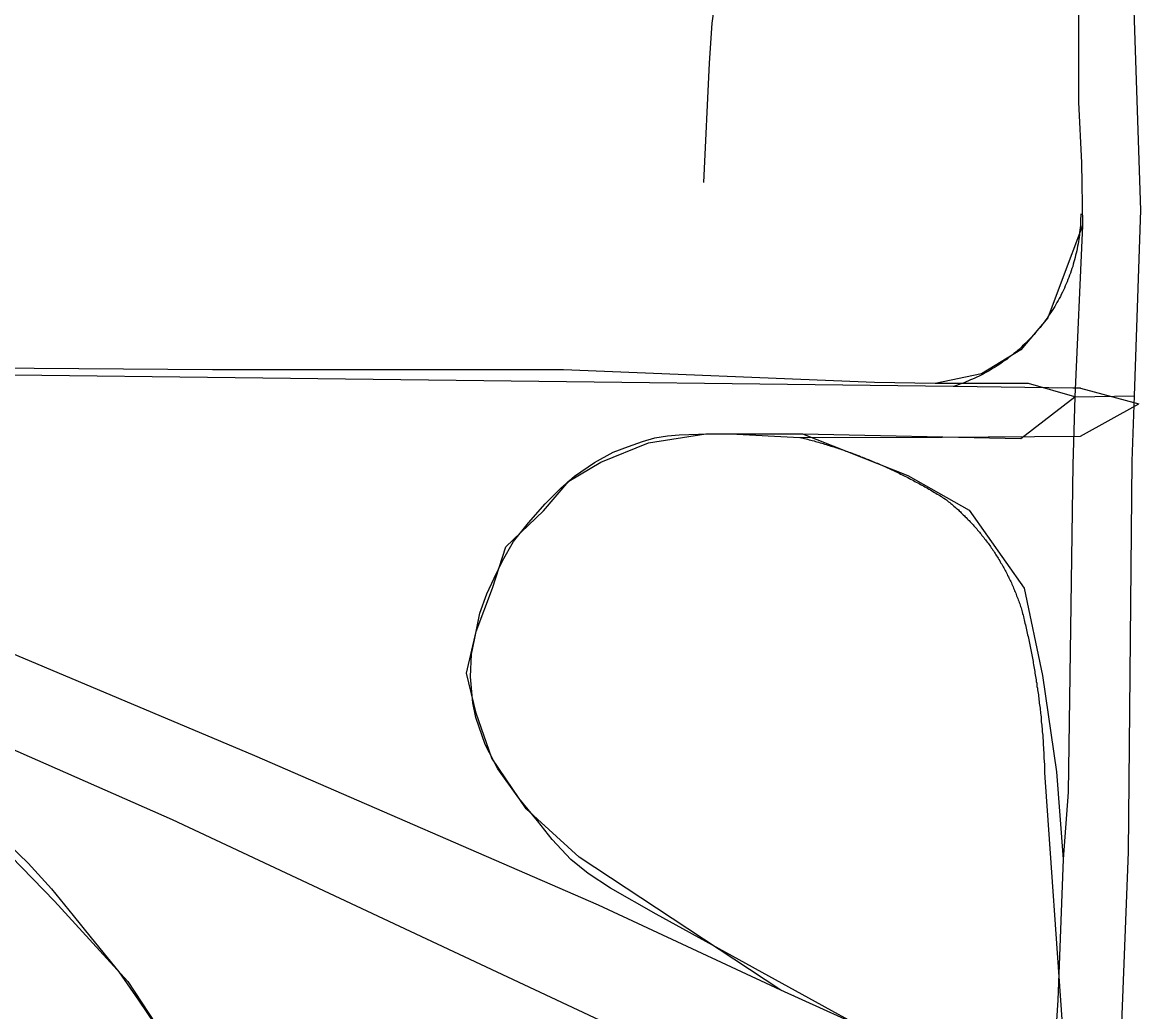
# Model space of a CAD drawing. Extents: x 1268485 to 1426702, y 514839 to 616766.
# Drawn here: x 1346418 to 1347162, y 565496 to 566152 of the extents above; entities that cross this region are included whole.
import ezdxf

# ---------------------------------------------------------------- set-up
doc = ezdxf.new("R2010")
doc.units = 0
for name, color, linetype in [('Old_Level_27', 7, 'Continuous'), ('Old_Level_28', 7, 'Continuous'), ('Old_Level_31', 7, 'Continuous'), ('Old_Level_35', 7, 'Continuous'), ('Old_Level_47', 7, 'Continuous')]:
    doc.layers.add(name, color=color, linetype=linetype)

msp = doc.modelspace()

# ---------------------------------------------------------------- linework, layer by layer
at = {"layer": 'Old_Level_27'}
msp.add_line((1347100.605, 565429.377), (1346921.763, 565509.961), dxfattribs=at)
for points in [[(1346921.763, 565509.961), (1346800.615, 565566.29), (1346572.722, 565665.348), (1346180.546, 565830.476), (1345850.917, 565960.46), (1345640.436, 566036.634), (1345579.946, 566053.643)], [(1345997.865, 565840.2), (1346236.487, 565746.988), (1346517.851, 565623.219), (1346862.321, 565461.717), (1346997.997, 565398.236), (1347045.448, 565376.034), (1347101.493, 565350.168)]]:
    msp.add_lwpolyline(points, dxfattribs=at)
at = {"layer": 'Old_Level_28'}
msp.add_line((1347121.719, 566017.052), (1347116.612, 565903.343), dxfattribs=at)
for points in [[(1347150.241, 566942.649), (1347123.87, 566787.929), (1347118.487, 566682.848), (1347112.01, 566512.184), (1347119.406, 566392.792), (1347119.166, 566098.819), (1347121.08, 566058.574), (1347121.719, 566017.052)], [(1347156.187, 565903.982), (1347160.552, 566027.262), (1347148.713, 566378.245), (1347148.713, 566477.619), (1347155.19, 566667.725), (1347161.666, 566795.183), (1347150.241, 566942.649)], [(1347116.612, 565903.343), (1347115.335, 565858.626), (1347112.289, 565641.353), (1347109.023, 565596.796)], [(1347144.998, 565415.395), (1347148.623, 565504.878), (1347152.249, 565601.616), (1347154.796, 565860.753), (1347156.187, 565903.982)], [(1347109.023, 565596.796), (1347105.531, 565503.324), (1347100.605, 565429.377)]]:
    msp.add_lwpolyline(points, dxfattribs=at)
at = {"layer": 'Old_Level_31'}
msp.add_line((1346930.035, 565507.292), (1346930.035, 565507.292), dxfattribs=at)
at = {"layer": 'Old_Level_35'}
for p, q in [((1347120.42, 565909.046), (1347159.175, 565898.793)), ((1347096.736, 565650.988), (1347108.629, 565484.383))]:
    msp.add_line(p, q, dxfattribs=at)
for points in [[(1346954.635, 566383.997), (1346953.712, 566381.639), (1346893.735, 566228.004), (1346885.328, 566202.27), (1346879.996, 566180.227), (1346875.793, 566151.212), (1346874.05, 566124.606), (1346870.359, 566045.559)], [(1347036.041, 565910.327), (1346302.877, 565919.042), (1346254.28, 565920.734), (1346212.142, 565921.862), (1346172.464, 565924.065), (1346130.838, 565927.706), (1346088.495, 565932.678), (1346015.702, 565945.135), (1345578.838, 566054.274)], [(1347120.625, 566024.695), (1347120.625, 566023.106), (1347120.522, 566021.619), (1347120.522, 566020.082), (1347120.42, 566018.492), (1347120.42, 566017.006), (1347120.215, 566015.416), (1347120.01, 566013.93), (1347119.907, 566012.392), (1347119.702, 566010.854), (1347119.497, 566009.367), (1347119.395, 566007.829), (1347119.087, 566006.291), (1347118.882, 566004.805), (1347118.472, 566003.318), (1347118.267, 566001.729), (1347117.959, 566000.242), (1347117.652, 565998.756), (1347117.241, 565997.269), (1347116.831, 565995.731), (1347116.524, 565994.296), (1347116.114, 565992.81), (1347115.601, 565991.323), (1347115.293, 565989.887), (1347114.781, 565988.401), (1347114.268, 565986.914), (1347113.756, 565985.479), (1347113.243, 565984.043), (1347112.73, 565982.608), (1347112.115, 565981.173), (1347111.603, 565979.737), (1347110.987, 565978.302), (1347110.372, 565976.918), (1347109.757, 565975.483), (1347109.142, 565974.15), (1347108.527, 565972.765), (1347107.707, 565971.33), (1347107.091, 565969.997), (1347106.374, 565968.613), (1347105.656, 565967.229), (1347104.836, 565965.948), (1347104.118, 565964.563), (1347103.4, 565963.23), (1347102.478, 565961.949), (1347101.76, 565960.616), (1347100.837, 565959.386), (1347100.017, 565958.053), (1347099.094, 565956.823), (1347098.274, 565955.541), (1347097.351, 565954.311), (1347096.531, 565953.08), (1347095.506, 565951.85), (1347094.583, 565950.62), (1347093.66, 565949.441), (1347092.635, 565948.262), (1347091.61, 565947.083), (1347090.585, 565945.955), (1347089.662, 565944.776), (1347088.637, 565943.648), (1347087.611, 565942.52), (1347086.484, 565941.392), (1347085.356, 565940.316), (1347084.331, 565939.239), (1347083.203, 565938.112), (1347082.075, 565937.138), (1347081.05, 565936.061), (1347079.922, 565935.087), (1347078.589, 565934.011), (1347077.461, 565932.985), (1347076.334, 565932.063), (1347075.103, 565931.089), (1347073.873, 565930.115), (1347072.745, 565929.192), (1347071.515, 565928.269), (1347070.285, 565927.398), (1347068.952, 565926.526), (1347067.721, 565925.603), (1347066.389, 565924.732), (1347065.158, 565923.963), (1347063.825, 565923.143), (1347062.493, 565922.323), (1347061.262, 565921.502), (1347059.827, 565920.734), (1347058.494, 565920.016), (1347057.264, 565919.247), (1347055.828, 565918.478), (1347054.496, 565917.811), (1347053.163, 565917.145), (1347051.727, 565916.428), (1347050.394, 565915.813), (1347048.857, 565915.197), (1347047.524, 565914.582), (1347046.088, 565914.018), (1347044.653, 565913.352), (1347043.218, 565912.788), (1347041.782, 565912.327), (1347040.347, 565911.762), (1347038.912, 565911.25), (1347037.476, 565910.737), (1347036.041, 565910.327)], [(1347120.42, 565909.046), (1347115.293, 565909.148), (1347036.041, 565910.327)], [(1347120.42, 565877.263), (1347120.42, 565877.263), (1347159.175, 565898.793)], [(1347103.093, 565415.126), (1346838.986, 565560.508), (1346808.741, 565577.579), (1346793.874, 565587.319), (1346782.391, 565596.7), (1346769.883, 565609.875), (1346760.246, 565622.229), (1346747.738, 565637.3), (1346733.897, 565656.729), (1346725.592, 565672.826), (1346719.338, 565690.87), (1346717.287, 565700.559), (1346715.852, 565717.732), (1346716.467, 565732.752), (1346718.415, 565742.339), (1346722.004, 565759.921), (1346726.617, 565772.789), (1346731.538, 565783.195), (1346737.075, 565794.575), (1346744.252, 565807.443), (1346754.299, 565819.951), (1346765.372, 565832.459), (1346775.727, 565842.814), (1346784.75, 565850.862), (1346797.975, 565859.884), (1346810.381, 565866.703), (1346820.531, 565870.547), (1346829.861, 565873.725), (1346838.166, 565876.135), (1346846.47, 565877.519), (1346854.16, 565878.288), (1346866.975, 565878.646), (1346888.301, 565878.852), (1346934.335, 565876.545)], [(1346934.335, 565876.545), (1347028.761, 565876.648), (1347120.42, 565877.263)], [(1346934.335, 565876.545), (1346935.36, 565876.288), (1346936.386, 565876.083), (1346937.411, 565875.827), (1346938.539, 565875.52), (1346939.461, 565875.263), (1346940.487, 565875.007), (1346941.512, 565874.7), (1346942.537, 565874.443), (1346943.665, 565874.135), (1346944.588, 565873.879), (1346945.613, 565873.572), (1346946.638, 565873.315), (1346947.663, 565873.008), (1346948.791, 565872.7), (1346949.714, 565872.392), (1346950.739, 565872.085), (1346951.764, 565871.726), (1346952.79, 565871.419), (1346953.712, 565871.111), (1346954.738, 565870.804), (1346955.865, 565870.496), (1346956.891, 565870.188), (1346957.916, 565869.881), (1346958.839, 565869.522), (1346959.864, 565869.163), (1346960.889, 565868.856), (1346961.915, 565868.496), (1346962.837, 565868.189), (1346963.863, 565867.83), (1346964.888, 565867.42), (1346965.913, 565867.113), (1346966.836, 565866.753), (1346967.861, 565866.395), (1346968.886, 565865.985), (1346969.912, 565865.677), (1346970.834, 565865.318), (1346971.86, 565864.96), (1346972.885, 565864.55), (1346973.91, 565864.19), (1346974.833, 565863.729), (1346975.858, 565863.37), (1346976.883, 565863.012), (1346977.909, 565862.602), (1346978.831, 565862.191), (1346979.754, 565861.832), (1346980.779, 565861.422), (1346981.702, 565861.012), (1346982.727, 565860.602), (1346983.753, 565860.192), (1346984.778, 565859.731), (1346985.701, 565859.372), (1346986.623, 565858.961), (1346987.649, 565858.501), (1346988.674, 565858.039), (1346989.597, 565857.629), (1346990.622, 565857.168), (1346991.545, 565856.758), (1346992.467, 565856.296), (1346993.493, 565855.886), (1346994.415, 565855.425), (1346995.338, 565855.015), (1346996.363, 565854.553), (1346997.389, 565854.04), (1346998.209, 565853.63), (1346999.234, 565853.169), (1347000.259, 565852.707), (1347001.079, 565852.246), (1347002.105, 565851.734), (1347003.027, 565851.272), (1347003.95, 565850.811), (1347004.975, 565850.298), (1347005.898, 565849.837), (1347006.923, 565849.376), (1347007.744, 565848.863), (1347008.769, 565848.35), (1347009.589, 565847.889), (1347010.614, 565847.376), (1347011.537, 565846.863), (1347012.46, 565846.351), (1347013.383, 565845.89), (1347014.408, 565845.325), (1347015.228, 565844.813), (1347016.253, 565844.3), (1347017.176, 565843.788), (1347017.996, 565843.275), (1347019.022, 565842.762), (1347019.842, 565842.199), (1347020.867, 565841.686), (1347021.79, 565841.122), (1347022.61, 565840.609), (1347023.635, 565840.046), (1347024.455, 565839.482), (1347025.378, 565838.918), (1347026.403, 565838.456), (1347027.224, 565837.893), (1347028.146, 565837.328), (1347028.967, 565836.765), (1347029.889, 565836.201), (1347030.915, 565835.637)], [(1347030.915, 565835.637), (1347031.632, 565835.073), (1347032.247, 565834.458), (1347032.965, 565833.894), (1347033.785, 565833.33), (1347034.503, 565832.664), (1347035.118, 565832.151), (1347035.836, 565831.484), (1347036.451, 565830.869), (1347037.271, 565830.254), (1347037.989, 565829.691), (1347038.604, 565829.076), (1347039.424, 565828.46), (1347040.039, 565827.794), (1347040.757, 565827.178), (1347041.372, 565826.512), (1347041.987, 565825.897), (1347042.705, 565825.23), (1347043.423, 565824.564), (1347044.038, 565823.949), (1347044.653, 565823.334), (1347045.371, 565822.616), (1347045.986, 565821.95), (1347046.601, 565821.334), (1347047.216, 565820.617), (1347047.831, 565819.951), (1347048.549, 565819.233), (1347049.164, 565818.566), (1347049.779, 565817.9), (1347050.394, 565817.183), (1347051.01, 565816.516), (1347051.625, 565815.798), (1347052.24, 565815.08), (1347052.855, 565814.363), (1347053.368, 565813.697), (1347053.983, 565812.927), (1347054.598, 565812.261), (1347055.111, 565811.492), (1347055.726, 565810.826), (1347056.341, 565810.057), (1347056.854, 565809.288), (1347057.469, 565808.621), (1347057.981, 565807.853), (1347058.597, 565807.135), (1347059.109, 565806.366), (1347059.622, 565805.648), (1347060.237, 565804.879), (1347060.75, 565804.11), (1347061.262, 565803.392), (1347061.775, 565802.572), (1347062.39, 565801.804), (1347062.903, 565801.086), (1347063.415, 565800.266), (1347063.825, 565799.496), (1347064.338, 565798.728), (1347064.851, 565797.958), (1347065.363, 565797.138), (1347065.876, 565796.37), (1347066.389, 565795.55), (1347066.901, 565794.729), (1347067.209, 565794.012), (1347067.721, 565793.191), (1347068.234, 565792.371), (1347068.747, 565791.551), (1347069.157, 565790.731), (1347069.669, 565789.961), (1347069.977, 565789.141), (1347070.49, 565788.321), (1347070.9, 565787.501), (1347071.412, 565786.681), (1347071.72, 565785.86), (1347072.13, 565784.989), (1347072.643, 565784.169), (1347072.95, 565783.4), (1347073.36, 565782.477), (1347073.77, 565781.709), (1347074.283, 565780.888), (1347074.591, 565780.016), (1347075.001, 565779.196), (1347075.411, 565778.325), (1347075.718, 565777.453), (1347076.129, 565776.633), (1347076.539, 565775.762), (1347076.744, 565774.89), (1347077.154, 565774.07), (1347077.461, 565773.199), (1347077.871, 565772.327), (1347078.077, 565771.456), (1347078.487, 565770.584), (1347078.897, 565769.764), (1347079.102, 565768.893), (1347079.512, 565768.021), (1347079.717, 565767.15), (1347080.127, 565766.227), (1347080.332, 565765.355), (1347080.64, 565764.432), (1347081.05, 565763.561), (1347081.255, 565762.69), (1347081.46, 565761.818), (1347081.767, 565760.947)], [(1347081.767, 565760.947), (1347081.973, 565759.819), (1347082.383, 565758.743), (1347082.588, 565757.666), (1347082.895, 565756.538), (1347083.1, 565755.513), (1347083.408, 565754.385), (1347083.613, 565753.309), (1347083.92, 565752.181), (1347084.126, 565751.104), (1347084.331, 565749.976), (1347084.638, 565748.951), (1347084.843, 565747.823), (1347085.151, 565746.747), (1347085.356, 565745.619), (1347085.663, 565744.542), (1347085.868, 565743.415), (1347086.176, 565742.339), (1347086.381, 565741.262), (1347086.586, 565740.134), (1347086.894, 565739.058), (1347086.996, 565737.93), (1347087.201, 565736.802), (1347087.509, 565735.725), (1347087.714, 565734.649), (1347087.919, 565733.572), (1347088.124, 565732.444), (1347088.329, 565731.317), (1347088.534, 565730.24), (1347088.739, 565729.113), (1347089.047, 565727.985), (1347089.149, 565726.96), (1347089.354, 565725.832), (1347089.457, 565724.704), (1347089.764, 565723.627), (1347089.867, 565722.499), (1347090.175, 565721.372), (1347090.277, 565720.244), (1347090.482, 565719.168), (1347090.585, 565718.04), (1347090.892, 565716.963), (1347090.995, 565715.835), (1347091.097, 565714.759), (1347091.405, 565713.631), (1347091.507, 565712.503), (1347091.61, 565711.376), (1347091.918, 565710.299), (1347092.02, 565709.171), (1347092.123, 565708.043), (1347092.328, 565706.915), (1347092.533, 565705.788), (1347092.635, 565704.762), (1347092.738, 565703.635), (1347092.84, 565702.507), (1347093.045, 565701.379), (1347093.148, 565700.251), (1347093.353, 565699.123), (1347093.455, 565698.047), (1347093.66, 565696.919), (1347093.763, 565695.792), (1347093.866, 565694.664), (1347093.968, 565693.587), (1347094.173, 565692.459), (1347094.276, 565691.331), (1347094.378, 565690.255), (1347094.378, 565689.127), (1347094.481, 565688), (1347094.583, 565686.872), (1347094.788, 565685.744), (1347094.891, 565684.616), (1347094.993, 565683.489), (1347094.993, 565682.361), (1347095.096, 565681.233), (1347095.301, 565680.208), (1347095.403, 565679.08), (1347095.403, 565677.952), (1347095.506, 565676.824), (1347095.608, 565675.697), (1347095.608, 565674.569), (1347095.711, 565673.441), (1347095.711, 565672.313), (1347095.916, 565671.185), (1347096.019, 565670.058), (1347096.019, 565668.93), (1347096.121, 565667.802), (1347096.121, 565666.674), (1347096.224, 565665.546), (1347096.224, 565664.521), (1347096.224, 565663.393), (1347096.326, 565662.266), (1347096.326, 565661.138), (1347096.531, 565660.01), (1347096.531, 565658.882), (1347096.531, 565657.755), (1347096.634, 565656.627), (1347096.634, 565655.499), (1347096.634, 565654.371), (1347096.634, 565653.243), (1347096.736, 565652.116), (1347096.736, 565650.988)], [(1346403.353, 565612.386), (1346422.422, 565594.137), (1346437.904, 565577.322), (1346452.155, 565559.585), (1346464.151, 565544.822), (1346482.503, 565522.266), (1346495.524, 565503.504), (1346511.21, 565480.23)]]:
    msp.add_lwpolyline(points, dxfattribs=at)
at = {"layer": 'Old_Level_47'}
msp.add_line((1347116.612, 565903.343), (1347156.187, 565903.982), dxfattribs=at)
for points in [[(1347024.056, 565912.286), (1346983.843, 565912.925), (1346777.437, 565921.285), (1346544.503, 565921.285), (1346337.451, 565922.808), (1346226.313, 565924.331), (1346171.505, 565928.901), (1346093.861, 565936.519), (1346022.127, 565941.75), (1345927.666, 565965.383), (1345799.751, 566004.772), (1345579.946, 566053.643)], [(1347121.719, 566017.052), (1347108.314, 565981.278), (1347098.739, 565955.726), (1347080.866, 565934.645), (1347054.696, 565918.674), (1347024.056, 565912.286)], [(1347116.612, 565903.343), (1347085.973, 565912.286), (1347024.056, 565912.286)], [(1346935.991, 565878.884), (1347080.866, 565875.874), (1347116.612, 565903.343)], [(1346921.763, 565509.961), (1346787.788, 565598.319), (1346752.772, 565630.311), (1346729.935, 565663.827), (1346719.518, 565693.755), (1346713.189, 565720.193), (1346719.518, 565747.915), (1346730.342, 565776.472), (1346739.198, 565804.044), (1346764.183, 565827.779), (1346780.93, 565847.583), (1346802.172, 565860.174), (1346833.803, 565872.842), (1346871.864, 565878.935), (1346935.991, 565878.884)], [(1346935.991, 565878.884), (1347005.852, 565851.311), (1347046.603, 565828.356), (1347083.141, 565776.56), (1347095.321, 565718.67), (1347104.455, 565654.686), (1347109.023, 565596.796)], [(1345997.865, 565840.2), (1346162.676, 565756.454), (1346237.275, 565722.939), (1346299.696, 565686.377), (1346381.907, 565628.486), (1346439.76, 565569.073), (1346488.478, 565515.753), (1346520.45, 565467.004), (1346577.691, 565357.921), (1346641.634, 565233), (1346682.739, 565175.11), (1346726.89, 565118.743), (1346771.041, 565085.228), (1346816.714, 565059.33), (1346879.134, 565047.142), (1346946.121, 565045.619)]]:
    msp.add_lwpolyline(points, dxfattribs=at)

doc.saveas('drawing.dxf')
